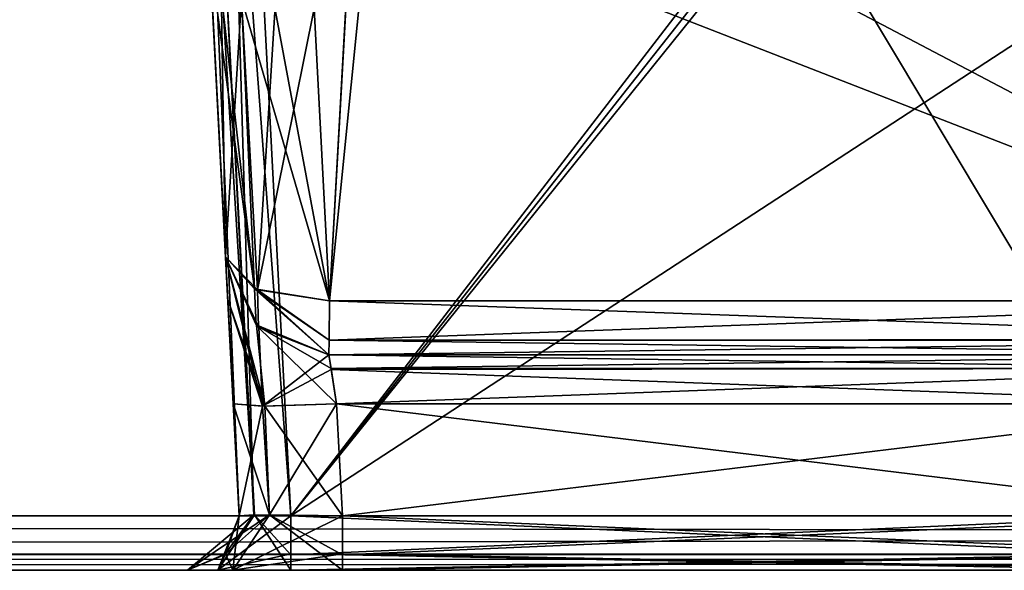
# Model space of a CAD drawing. Header units: inches. Extents: x -9.1 to 9.1, y -1.6 to 4.3.
# Tile 412 of 656: x -3 to -2.4, y -1.6 to -1.3. Entities that reach past the tile are written whole.
import ezdxf

# ---------------------------------------------------------------- set-up
doc = ezdxf.new("R2010")
doc.units = ezdxf.units.IN
doc.header["$LTSCALE"] = 65.185185
doc.header["$MEASUREMENT"] = 0
for name, color, linetype in [('2242', 7, 'CONTINUOUS'), ('2359', 7, 'CONTINUOUS'), ('2374', 7, 'CONTINUOUS'), ('2375', 7, 'CONTINUOUS'), ('2376', 7, 'CONTINUOUS'), ('2389', 7, 'CONTINUOUS'), ('2605', 7, 'CONTINUOUS'), ('2618', 7, 'CONTINUOUS'), ('2714', 7, 'CONTINUOUS'), ('2715', 7, 'CONTINUOUS'), ('2739', 7, 'CONTINUOUS'), ('2771', 7, 'CONTINUOUS'), ('2786', 7, 'CONTINUOUS'), ('2797', 7, 'CONTINUOUS'), ('2798', 7, 'CONTINUOUS'), ('2799', 7, 'CONTINUOUS'), ('2800', 7, 'CONTINUOUS'), ('2801', 7, 'CONTINUOUS'), ('2802', 7, 'CONTINUOUS'), ('2803', 7, 'CONTINUOUS'), ('2804', 7, 'CONTINUOUS'), ('3121', 7, 'CONTINUOUS'), ('3179', 7, 'CONTINUOUS'), ('3477', 7, 'CONTINUOUS'), ('3539', 7, 'CONTINUOUS'), ('3595', 7, 'CONTINUOUS'), ('3596', 7, 'CONTINUOUS'), ('3597', 7, 'CONTINUOUS'), ('3598', 7, 'CONTINUOUS'), ('4428', 7, 'CONTINUOUS'), ('8725', 7, 'CONTINUOUS'), ('8726', 7, 'CONTINUOUS'), ('8727', 7, 'CONTINUOUS'), ('8728', 7, 'CONTINUOUS'), ('8729', 7, 'CONTINUOUS'), ('8730', 7, 'CONTINUOUS'), ('8731', 7, 'CONTINUOUS'), ('8736', 7, 'CONTINUOUS'), ('8740', 7, 'CONTINUOUS'), ('8741', 7, 'CONTINUOUS'), ('9780', 7, 'CONTINUOUS')]:
    doc.layers.add(name, color=color, linetype=linetype)

msp = doc.modelspace()

# ---------------------------------------------------------------- linework, layer by layer
at = {"layer": '2242', "linetype": 'Continuous'}
for points in [[(-3.12257, -0.63817, 4.57874), (8.57837, -1.57343, 4.62775), (-3.08276, -0.62178, 4.57788), (-3.12257, -0.63817, 4.57874)], [(-3.08276, -0.62178, 4.57788), (8.57837, -1.57343, 4.62775), (-2.87743, -0.63817, 4.57874), (-3.08276, -0.62178, 4.57788)], [(-8.57837, -1.57343, 4.62775), (8.57837, -1.57343, 4.62775), (-8.52935, -0.63817, 4.57874), (-8.57837, -1.57343, 4.62775)], [(-8.52935, -0.63817, 4.57874), (8.57837, -1.57343, 4.62775), (-7.12257, -0.63817, 4.57874), (-8.52935, -0.63817, 4.57874)], [(-7.12257, -0.63817, 4.57874), (8.57837, -1.57343, 4.62775), (-6.87743, -0.63817, 4.57874), (-7.12257, -0.63817, 4.57874)], [(-6.87743, -0.63817, 4.57874), (8.57837, -1.57343, 4.62775), (-6.10626, -0.63866, 4.57876), (-6.87743, -0.63817, 4.57874)], [(-6.10626, -0.63866, 4.57876), (8.57837, -1.57343, 4.62775), (-5.89369, -0.63806, 4.57873), (-6.10626, -0.63866, 4.57876)], [(-5.89369, -0.63806, 4.57873), (8.57837, -1.57343, 4.62775), (-5.12257, -0.63817, 4.57874), (-5.89369, -0.63806, 4.57873)], [(-5.12257, -0.63817, 4.57874), (8.57837, -1.57343, 4.62775), (-4.87743, -0.63817, 4.57874), (-5.12257, -0.63817, 4.57874)], [(-4.87743, -0.63817, 4.57874), (8.57837, -1.57343, 4.62775), (-4.1063, -0.63817, 4.57874), (-4.87743, -0.63817, 4.57874)], [(-4.1063, -0.63817, 4.57874), (8.57837, -1.57343, 4.62775), (-3.89369, -0.63806, 4.57873), (-4.1063, -0.63817, 4.57874)], [(-3.89369, -0.63806, 4.57873), (8.57837, -1.57343, 4.62775), (-3.12257, -0.63817, 4.57874), (-3.89369, -0.63806, 4.57873)], [(-2.87743, -0.63817, 4.57874), (8.57837, -1.57343, 4.62775), (-2.1063, -0.63817, 4.57874), (-2.87743, -0.63817, 4.57874)]]:
    msp.add_3dface(points, dxfattribs=at)
at = {"layer": '2359', "linetype": 'Continuous'}
for points in [[(-2.2928, -1.2257, 4.44447), (-2.31449, -1.57343, 4.42625), (-2.8742, -0.63817, 4.47526), (-2.2928, -1.2257, 4.44447)], [(-2.8742, -0.63817, 4.47526), (-2.31449, -1.57343, 4.42625), (-2.82519, -1.57343, 4.42625), (-2.8742, -0.63817, 4.47526)]]:
    msp.add_3dface(points, dxfattribs=at)
at = {"layer": '2374', "linetype": 'Continuous'}
for points in [[(-2.31449, -1.57343, 4.42625), (-2.31451, -1.59595, 4.43473), (-2.82519, -1.57343, 4.42625), (-2.31449, -1.57343, 4.42625)], [(-2.82519, -1.57343, 4.42625), (-2.31451, -1.59595, 4.43473), (-2.82519, -1.59535, 4.43416), (-2.82519, -1.57343, 4.42625)], [(-2.31452, -1.605, 4.45621), (-2.82518, -1.605, 4.45621), (-2.82519, -1.59535, 4.43416), (-2.31452, -1.605, 4.45621)], [(-2.31451, -1.59595, 4.43473), (-2.31452, -1.605, 4.45621), (-2.82519, -1.59535, 4.43416), (-2.31451, -1.59595, 4.43473)]]:
    msp.add_3dface(points, dxfattribs=at)
at = {"layer": '2375', "linetype": 'Continuous'}
for points in [[(-2.86758, -1.605, 4.43865), (-2.8851, -1.605, 4.39628), (-2.84665, -1.5728, 4.41726), (-2.86758, -1.605, 4.43865)], [(-2.8851, -1.605, 4.39628), (-2.86363, -1.59595, 4.39629), (-2.84665, -1.5728, 4.41726), (-2.8851, -1.605, 4.39628)], [(-2.86758, -1.605, 4.43865), (-2.84665, -1.5728, 4.41726), (-2.82519, -1.57343, 4.42625), (-2.86758, -1.605, 4.43865)], [(-2.86758, -1.605, 4.43865), (-2.82519, -1.57343, 4.42625), (-2.82519, -1.59535, 4.43416), (-2.86758, -1.605, 4.43865)], [(-2.86363, -1.59595, 4.39629), (-2.85514, -1.57343, 4.39629), (-2.84665, -1.5728, 4.41726), (-2.86363, -1.59595, 4.39629)], [(-2.82518, -1.605, 4.45621), (-2.86758, -1.605, 4.43865), (-2.82519, -1.59535, 4.43416), (-2.82518, -1.605, 4.45621)]]:
    msp.add_3dface(points, dxfattribs=at)
at = {"layer": '2376', "linetype": 'Continuous'}
for points in [[(-2.85514, -1.57343, 4.39629), (-2.90416, -0.63819, 4.4453), (-2.89512, -0.63882, 4.46669), (-2.85514, -1.57343, 4.39629)], [(-2.89512, -0.63882, 4.46669), (-2.8742, -0.63817, 4.47526), (-2.84665, -1.5728, 4.41726), (-2.89512, -0.63882, 4.46669)], [(-2.85514, -1.57343, 4.39629), (-2.89512, -0.63882, 4.46669), (-2.84665, -1.5728, 4.41726), (-2.85514, -1.57343, 4.39629)], [(-2.84665, -1.5728, 4.41726), (-2.8742, -0.63817, 4.47526), (-2.82519, -1.57343, 4.42625), (-2.84665, -1.5728, 4.41726)]]:
    msp.add_3dface(points, dxfattribs=at)
at = {"layer": '2389', "linetype": 'Continuous'}
for points in [[(-8.57831, -1.605, -4.59779), (8.57828, -1.605, -4.59779), (-5.99933, -1.605, -4.51066), (-8.57831, -1.605, -4.59779)], [(8.57828, -1.605, 4.59779), (-8.57831, -1.605, 4.59779), (5.99933, -1.605, 4.51066), (8.57828, -1.605, 4.59779)], [(5.99933, -1.605, 4.51066), (-8.57831, -1.605, 4.59779), (1.99933, -1.605, 4.51066), (5.99933, -1.605, 4.51066)], [(1.99933, -1.605, 4.51066), (-8.57831, -1.605, 4.59779), (-2.00067, -1.605, 4.51066), (1.99933, -1.605, 4.51066)], [(-2.00067, -1.605, 4.51066), (-8.57831, -1.605, 4.59779), (-2.31452, -1.605, 4.45621), (-2.00067, -1.605, 4.51066)], [(-2.31452, -1.605, 4.45621), (-8.57831, -1.605, 4.59779), (-2.82518, -1.605, 4.45621), (-2.31452, -1.605, 4.45621)], [(-2.82518, -1.605, 4.45621), (-8.57831, -1.605, 4.59779), (-3.17482, -1.605, 4.45621), (-2.82518, -1.605, 4.45621)], [(-5.99933, -1.605, -4.51066), (8.57828, -1.605, -4.59779), (-1.99933, -1.605, -4.51066), (-5.99933, -1.605, -4.51066)], [(-5.99933, -1.605, -4.51066), (-1.99933, -1.605, -4.51066), (-5.68548, -1.605, -4.45621), (-5.99933, -1.605, -4.51066)], [(-5.68548, -1.605, -4.45621), (-1.99933, -1.605, -4.51066), (-5.17482, -1.605, -4.45621), (-5.68548, -1.605, -4.45621)], [(-5.17482, -1.605, -4.45621), (-1.99933, -1.605, -4.51066), (-4.82518, -1.605, -4.45621), (-5.17482, -1.605, -4.45621)], [(-4.82518, -1.605, -4.45621), (-1.99933, -1.605, -4.51066), (-4.15532, -1.605, -4.45621), (-4.82518, -1.605, -4.45621)], [(-4.15532, -1.605, -4.45621), (-1.99933, -1.605, -4.51066), (-3.84468, -1.605, -4.45621), (-4.15532, -1.605, -4.45621)], [(-3.84468, -1.605, -4.45621), (-1.99933, -1.605, -4.51066), (-3.17482, -1.605, -4.45621), (-3.84468, -1.605, -4.45621)], [(-3.17482, -1.605, -4.45621), (-1.99933, -1.605, -4.51066), (-3.13242, -1.605, -4.43865), (-3.17482, -1.605, -4.45621)], [(-2.86758, -1.605, 4.43865), (-2.82518, -1.605, 4.45621), (-3.17482, -1.605, 4.45621), (-2.86758, -1.605, 4.43865)], [(-2.8851, -1.605, 4.39628), (-2.86758, -1.605, 4.43865), (-3.17482, -1.605, 4.45621), (-2.8851, -1.605, 4.39628)], [(-3.13245, -1.605, 4.43868), (-2.8851, -1.605, 4.39628), (-3.17482, -1.605, 4.45621), (-3.13245, -1.605, 4.43868)], [(-2.8851, -1.605, 4.20978), (-2.8851, -1.605, 4.39628), (-3.13245, -1.605, 4.43868), (-2.8851, -1.605, 4.20978)], [(-3.1149, -1.605, 4.39628), (-2.8851, -1.605, 4.20978), (-3.13245, -1.605, 4.43868), (-3.1149, -1.605, 4.39628)], [(-3.13242, -1.605, -4.43865), (-1.99933, -1.605, -4.51066), (-2.82518, -1.605, -4.45621), (-3.13242, -1.605, -4.43865)], [(-3.1149, -1.605, -4.39628), (-3.13242, -1.605, -4.43865), (-2.82518, -1.605, -4.45621), (-3.1149, -1.605, -4.39628)], [(-2.8851, -1.605, 4.20978), (-3.1149, -1.605, 4.39628), (-2.8851, -1.605, -4.20978), (-2.8851, -1.605, 4.20978)], [(-3.1149, -1.605, 4.39628), (-3.1149, -1.605, 4.20978), (-2.8851, -1.605, -4.39628), (-3.1149, -1.605, 4.39628)], [(-3.1149, -1.605, 4.20978), (-3.1149, -1.605, -4.20978), (-2.8851, -1.605, -4.39628), (-3.1149, -1.605, 4.20978)], [(-2.8851, -1.605, -4.20978), (-3.1149, -1.605, 4.39628), (-2.8851, -1.605, -4.39628), (-2.8851, -1.605, -4.20978)], [(-3.1149, -1.605, -4.20978), (-3.1149, -1.605, -4.39628), (-2.86755, -1.605, -4.43868), (-3.1149, -1.605, -4.20978)], [(-2.86755, -1.605, -4.43868), (-3.1149, -1.605, -4.39628), (-2.82518, -1.605, -4.45621), (-2.86755, -1.605, -4.43868)], [(-2.8851, -1.605, -4.39628), (-3.1149, -1.605, -4.20978), (-2.86755, -1.605, -4.43868), (-2.8851, -1.605, -4.39628)], [(-2.85885, -1.605, 4.14627), (-2.8851, -1.605, 4.20978), (-2.85875, -1.605, -4.14617), (-2.85885, -1.605, 4.14627)], [(-2.85875, -1.605, -4.14617), (-2.8851, -1.605, 4.20978), (-2.8851, -1.605, -4.20978), (-2.85875, -1.605, -4.14617)], [(-2.79522, -1.605, 4.1199), (-2.85885, -1.605, 4.14627), (-2.79522, -1.605, -4.1199), (-2.79522, -1.605, 4.1199)], [(-2.79522, -1.605, -4.1199), (-2.85885, -1.605, 4.14627), (-2.85875, -1.605, -4.14617), (-2.79522, -1.605, -4.1199)], [(-2.82518, -1.605, -4.45621), (-1.99933, -1.605, -4.51066), (-2.31452, -1.605, -4.45621), (-2.82518, -1.605, -4.45621)], [(-2.26689, -1.605, 4.1199), (-2.79522, -1.605, 4.1199), (-2.26689, -1.605, -4.1199), (-2.26689, -1.605, 4.1199)], [(-2.79522, -1.605, 4.1199), (-2.79522, -1.605, -4.1199), (-2.26689, -1.605, -4.1199), (-2.79522, -1.605, 4.1199)]]:
    msp.add_3dface(points, dxfattribs=at)
at = {"layer": '2605', "linetype": 'Continuous'}
for points in [[(-2.8742, -0.63817, -4.47526), (-2.82519, -1.57343, -4.42625), (-2.1063, -0.63817, -4.47526), (-2.8742, -0.63817, -4.47526)], [(-2.1063, -0.63817, -4.47526), (-2.82519, -1.57343, -4.42625), (-2.2518, -0.84517, -4.46441), (-2.1063, -0.63817, -4.47526)], [(-2.82519, -1.57343, -4.42625), (-2.26973, -0.88351, -4.4624), (-2.2518, -0.84517, -4.46441), (-2.82519, -1.57343, -4.42625)], [(-2.82519, -1.57343, -4.42625), (-2.29278, -1.22575, -4.44447), (-2.26973, -0.88351, -4.4624), (-2.82519, -1.57343, -4.42625)], [(-2.82519, -1.57343, -4.42625), (-2.31451, -1.57343, -4.42625), (-2.29278, -1.22575, -4.44447), (-2.82519, -1.57343, -4.42625)]]:
    msp.add_3dface(points, dxfattribs=at)
at = {"layer": '2618', "linetype": 'Continuous'}
for points in [[(-1.8937, -0.63817, -4.57874), (-8.57837, -1.57343, -4.62775), (-1.93714, -0.6183, -4.5777), (-1.8937, -0.63817, -4.57874)], [(-1.93714, -0.6183, -4.5777), (-8.57837, -1.57343, -4.62775), (-2.10631, -0.63806, -4.57873), (-1.93714, -0.6183, -4.5777)], [(3.12257, -0.63817, -4.57874), (-8.57837, -1.57343, -4.62775), (3.08276, -0.62178, -4.57788), (3.12257, -0.63817, -4.57874)], [(3.08276, -0.62178, -4.57788), (-8.57837, -1.57343, -4.62775), (2.87743, -0.63817, -4.57874), (3.08276, -0.62178, -4.57788)], [(-2.87743, -0.63817, -4.57874), (-8.57837, -1.57343, -4.62775), (-2.91724, -0.62178, -4.57788), (-2.87743, -0.63817, -4.57874)], [(-2.91724, -0.62178, -4.57788), (-8.57837, -1.57343, -4.62775), (-3.12257, -0.63817, -4.57874), (-2.91724, -0.62178, -4.57788)], [(6.1063, -0.63817, -4.57874), (-8.57837, -1.57343, -4.62775), (5.89369, -0.63806, -4.57873), (6.1063, -0.63817, -4.57874)], [(5.89369, -0.63806, -4.57873), (-8.57837, -1.57343, -4.62775), (5.12257, -0.63817, -4.57874), (5.89369, -0.63806, -4.57873)], [(4.1063, -0.63817, -4.57874), (-8.57837, -1.57343, -4.62775), (3.89369, -0.63806, -4.57873), (4.1063, -0.63817, -4.57874)], [(3.89369, -0.63806, -4.57873), (-8.57837, -1.57343, -4.62775), (3.12257, -0.63817, -4.57874), (3.89369, -0.63806, -4.57873)], [(2.1063, -0.63817, -4.57874), (-8.57837, -1.57343, -4.62775), (1.89369, -0.63806, -4.57873), (2.1063, -0.63817, -4.57874)], [(1.89369, -0.63806, -4.57873), (-8.57837, -1.57343, -4.62775), (-1.8937, -0.63817, -4.57874), (1.89369, -0.63806, -4.57873)], [(-2.10631, -0.63806, -4.57873), (-8.57837, -1.57343, -4.62775), (-2.87743, -0.63817, -4.57874), (-2.10631, -0.63806, -4.57873)], [(8.57837, -1.57343, -4.62775), (-8.57837, -1.57343, -4.62775), (8.52935, -0.63817, -4.57874), (8.57837, -1.57343, -4.62775)], [(8.52935, -0.63817, -4.57874), (-8.57837, -1.57343, -4.62775), (7.12257, -0.63817, -4.57874), (8.52935, -0.63817, -4.57874)], [(7.12257, -0.63817, -4.57874), (-8.57837, -1.57343, -4.62775), (6.87743, -0.63817, -4.57874), (7.12257, -0.63817, -4.57874)], [(6.87743, -0.63817, -4.57874), (-8.57837, -1.57343, -4.62775), (6.1063, -0.63817, -4.57874), (6.87743, -0.63817, -4.57874)], [(5.12257, -0.63817, -4.57874), (-8.57837, -1.57343, -4.62775), (4.87743, -0.63817, -4.57874), (5.12257, -0.63817, -4.57874)], [(4.87743, -0.63817, -4.57874), (-8.57837, -1.57343, -4.62775), (4.1063, -0.63817, -4.57874), (4.87743, -0.63817, -4.57874)], [(2.87743, -0.63817, -4.57874), (-8.57837, -1.57343, -4.62775), (2.1063, -0.63817, -4.57874), (2.87743, -0.63817, -4.57874)]]:
    msp.add_3dface(points, dxfattribs=at)
at = {"layer": '2714', "linetype": 'Continuous'}
for points in [[(-2.8031, -1.48, 3.86955), (-2.8031, -1.48, 4.11649), (-2.20346, -1.48, 4.11649), (-2.8031, -1.48, 3.86955)], [(-2.18616, -1.48, 4.10259), (-2.8031, -1.48, 3.86955), (-2.20346, -1.48, 4.11649), (-2.18616, -1.48, 4.10259)], [(-2.8031, -1.48, 3.86955), (-2.18616, -1.48, 4.10259), (-2.17772, -1.48, 3.86955), (-2.8031, -1.48, 3.86955)]]:
    msp.add_3dface(points, dxfattribs=at)
at = {"layer": '2715', "linetype": 'Continuous'}
for points in [[(-2.17772, -1.48, -3.86955), (-2.20346, -1.48, -4.11649), (-2.8031, -1.48, -4.11649), (-2.17772, -1.48, -3.86955)], [(-2.8031, -1.48, -3.86955), (-2.17772, -1.48, -3.86955), (-2.8031, -1.48, -4.11649), (-2.8031, -1.48, -3.86955)]]:
    msp.add_3dface(points, dxfattribs=at)
at = {"layer": '2739', "linetype": 'Continuous'}
for points in [[(-2.78933, -1.21031, 3.72686), (-2.17772, -1.44873, 3.82319), (-2.77139, -1.13627, 3.69695), (-2.78933, -1.21031, 3.72686)], [(-2.77139, -1.13627, 3.69695), (-2.17772, -1.44873, 3.82319), (-2.16135, -1.13627, 3.69695), (-2.77139, -1.13627, 3.69695)], [(-2.81165, -1.27924, 3.75471), (-2.80278, -1.44873, 3.82319), (-2.78933, -1.21031, 3.72686), (-2.81165, -1.27924, 3.75471)], [(-2.80278, -1.44873, 3.82319), (-2.17772, -1.44873, 3.82319), (-2.78933, -1.21031, 3.72686), (-2.80278, -1.44873, 3.82319)]]:
    msp.add_3dface(points, dxfattribs=at)
at = {"layer": '2771', "linetype": 'Continuous'}
for points in [[(-2.79863, -1.50843, 4.14645), (-2.79523, -1.57343, 4.14986), (-2.26689, -1.57343, 4.14986), (-2.79863, -1.50843, 4.14645)], [(-2.79863, -1.50843, 4.14645), (-2.26689, -1.57343, 4.14986), (-2.26056, -1.50843, 4.14645), (-2.79863, -1.50843, 4.14645)]]:
    msp.add_3dface(points, dxfattribs=at)
at = {"layer": '2786', "linetype": 'Continuous'}
for points in [[(-2.79523, -1.57343, 4.14986), (-2.79523, -1.59595, 4.14137), (-2.26689, -1.57343, 4.14986), (-2.79523, -1.57343, 4.14986)], [(-2.79523, -1.59595, 4.14137), (-2.26689, -1.59535, 4.14194), (-2.26689, -1.57343, 4.14986), (-2.79523, -1.59595, 4.14137)], [(-2.79523, -1.59595, 4.14137), (-2.79522, -1.605, 4.1199), (-2.26689, -1.59535, 4.14194), (-2.79523, -1.59595, 4.14137)], [(-2.79522, -1.605, 4.1199), (-2.26689, -1.605, 4.1199), (-2.26689, -1.59535, 4.14194), (-2.79522, -1.605, 4.1199)]]:
    msp.add_3dface(points, dxfattribs=at)
at = {"layer": '2797', "linetype": 'Continuous'}
for points in [[(-2.17772, -1.47163, 3.84185), (-2.17772, -1.44873, 3.82319), (-2.80294, -1.47145, 3.84159), (-2.17772, -1.47163, 3.84185)], [(-2.80294, -1.47145, 3.84159), (-2.17772, -1.44873, 3.82319), (-2.80278, -1.44873, 3.82319), (-2.80294, -1.47145, 3.84159)], [(-2.8031, -1.48, 3.86955), (-2.17772, -1.47163, 3.84185), (-2.80294, -1.47145, 3.84159), (-2.8031, -1.48, 3.86955)], [(-2.8031, -1.48, 3.86955), (-2.17772, -1.48, 3.86955), (-2.17772, -1.47163, 3.84185), (-2.8031, -1.48, 3.86955)]]:
    msp.add_3dface(points, dxfattribs=at)
at = {"layer": '2798', "linetype": 'Continuous'}
for points in [[(-2.86302, -1.42314, 3.87629), (-2.84529, -1.46267, 3.87175), (-2.84629, -1.44167, 3.84043), (-2.86302, -1.42314, 3.87629)], [(-2.84529, -1.46267, 3.87175), (-2.8031, -1.48, 3.86955), (-2.84629, -1.44167, 3.84043), (-2.84529, -1.46267, 3.87175)], [(-2.8031, -1.48, 3.86955), (-2.80294, -1.47145, 3.84159), (-2.84629, -1.44167, 3.84043), (-2.8031, -1.48, 3.86955)], [(-2.80294, -1.47145, 3.84159), (-2.80278, -1.44873, 3.82319), (-2.84629, -1.44167, 3.84043), (-2.80294, -1.47145, 3.84159)]]:
    msp.add_3dface(points, dxfattribs=at)
at = {"layer": '2799', "linetype": 'Continuous'}
for points in [[(-2.86302, -1.42314, 3.87629), (-2.86302, -1.42314, 4.11653), (-2.845, -1.46295, 4.11649), (-2.86302, -1.42314, 3.87629)], [(-2.86302, -1.42314, 3.87629), (-2.845, -1.46295, 4.11649), (-2.84529, -1.46267, 3.87175), (-2.86302, -1.42314, 3.87629)], [(-2.845, -1.46295, 4.11649), (-2.8031, -1.48, 4.11649), (-2.84529, -1.46267, 3.87175), (-2.845, -1.46295, 4.11649)], [(-2.8031, -1.48, 4.11649), (-2.8031, -1.48, 3.86955), (-2.84529, -1.46267, 3.87175), (-2.8031, -1.48, 4.11649)]]:
    msp.add_3dface(points, dxfattribs=at)
at = {"layer": '2800', "linetype": 'Continuous'}
for points in [[(-2.86302, -1.42314, 4.11653), (-2.86172, -1.44788, 4.17846), (-2.84028, -1.50972, 4.1634), (-2.86302, -1.42314, 4.11653)], [(-2.86302, -1.42314, 4.11653), (-2.84028, -1.50972, 4.1634), (-2.845, -1.46295, 4.11649), (-2.86302, -1.42314, 4.11653)], [(-2.86172, -1.44788, 4.17846), (-2.85855, -1.50847, 4.20637), (-2.84028, -1.50972, 4.1634), (-2.86172, -1.44788, 4.17846)], [(-2.84028, -1.50972, 4.1634), (-2.79863, -1.50843, 4.14645), (-2.845, -1.46295, 4.11649), (-2.84028, -1.50972, 4.1634)], [(-2.845, -1.46295, 4.11649), (-2.79863, -1.50843, 4.14645), (-2.80186, -1.48787, 4.13674), (-2.845, -1.46295, 4.11649)], [(-2.8031, -1.48, 4.11649), (-2.845, -1.46295, 4.11649), (-2.80186, -1.48787, 4.13674), (-2.8031, -1.48, 4.11649)]]:
    msp.add_3dface(points, dxfattribs=at)
at = {"layer": '2801', "linetype": 'Continuous'}
for points in [[(-2.85855, -1.50847, 4.20637), (-2.85514, -1.57343, 4.20977), (-2.83764, -1.57278, 4.16737), (-2.85855, -1.50847, 4.20637)], [(-2.85855, -1.50847, 4.20637), (-2.83764, -1.57278, 4.16737), (-2.84028, -1.50972, 4.1634), (-2.85855, -1.50847, 4.20637)], [(-2.84028, -1.50972, 4.1634), (-2.79523, -1.57343, 4.14986), (-2.79863, -1.50843, 4.14645), (-2.84028, -1.50972, 4.1634)], [(-2.83764, -1.57278, 4.16737), (-2.79523, -1.57343, 4.14986), (-2.84028, -1.50972, 4.1634), (-2.83764, -1.57278, 4.16737)]]:
    msp.add_3dface(points, dxfattribs=at)
at = {"layer": '2802', "linetype": 'Continuous'}
for points in [[(-2.85885, -1.605, 4.14627), (-2.85514, -1.57343, 4.20977), (-2.86306, -1.59535, 4.20977), (-2.85885, -1.605, 4.14627)], [(-2.85885, -1.605, 4.14627), (-2.79522, -1.605, 4.1199), (-2.83764, -1.57278, 4.16737), (-2.85885, -1.605, 4.14627)], [(-2.85514, -1.57343, 4.20977), (-2.85885, -1.605, 4.14627), (-2.83764, -1.57278, 4.16737), (-2.85514, -1.57343, 4.20977)], [(-2.79522, -1.605, 4.1199), (-2.79523, -1.59595, 4.14137), (-2.83764, -1.57278, 4.16737), (-2.79522, -1.605, 4.1199)], [(-2.79523, -1.59595, 4.14137), (-2.79523, -1.57343, 4.14986), (-2.83764, -1.57278, 4.16737), (-2.79523, -1.59595, 4.14137)], [(-2.8851, -1.605, 4.20978), (-2.85885, -1.605, 4.14627), (-2.86306, -1.59535, 4.20977), (-2.8851, -1.605, 4.20978)]]:
    msp.add_3dface(points, dxfattribs=at)
at = {"layer": '2803', "linetype": 'Continuous'}
for points in [[(-2.85514, -1.57343, 4.20977), (-2.85514, -1.57343, 4.39629), (-2.86363, -1.59595, 4.39629), (-2.85514, -1.57343, 4.20977)], [(-2.86306, -1.59535, 4.20977), (-2.85514, -1.57343, 4.20977), (-2.86363, -1.59595, 4.39629), (-2.86306, -1.59535, 4.20977)], [(-2.8851, -1.605, 4.39628), (-2.8851, -1.605, 4.20978), (-2.86306, -1.59535, 4.20977), (-2.8851, -1.605, 4.39628)], [(-2.8851, -1.605, 4.39628), (-2.86306, -1.59535, 4.20977), (-2.86363, -1.59595, 4.39629), (-2.8851, -1.605, 4.39628)]]:
    msp.add_3dface(points, dxfattribs=at)
at = {"layer": '2804', "linetype": 'Continuous'}
for points in [[(-2.919, -0.355, 4.53392), (-2.90416, -0.63819, 4.4453), (-2.86172, -1.44788, 4.17846), (-2.919, -0.355, 4.53392)], [(-2.8722, -1.24804, 3.80555), (-2.919, -0.355, 4.53392), (-2.86302, -1.42314, 3.87629), (-2.8722, -1.24804, 3.80555)], [(-2.86302, -1.42314, 3.87629), (-2.919, -0.355, 4.53392), (-2.86302, -1.42314, 4.11653), (-2.86302, -1.42314, 3.87629)], [(-2.86302, -1.42314, 4.11653), (-2.919, -0.355, 4.53392), (-2.86172, -1.44788, 4.17846), (-2.86302, -1.42314, 4.11653)], [(-2.85514, -1.57343, 4.39629), (-2.85514, -1.57343, 4.20977), (-2.90416, -0.63819, 4.4453), (-2.85514, -1.57343, 4.39629)], [(-2.90416, -0.63819, 4.4453), (-2.85514, -1.57343, 4.20977), (-2.85855, -1.50847, 4.20637), (-2.90416, -0.63819, 4.4453)], [(-2.86172, -1.44788, 4.17846), (-2.90416, -0.63819, 4.4453), (-2.85855, -1.50847, 4.20637), (-2.86172, -1.44788, 4.17846)]]:
    msp.add_3dface(points, dxfattribs=at)
at = {"layer": '3121', "linetype": 'Continuous'}
for points in [[(-8.57837, -1.59535, -4.61984), (-8.57837, -1.57343, -4.62775), (8.57837, -1.59595, -4.61927), (-8.57837, -1.59535, -4.61984)], [(8.57837, -1.59595, -4.61927), (-8.57837, -1.57343, -4.62775), (8.57837, -1.57343, -4.62775), (8.57837, -1.59595, -4.61927)], [(8.57828, -1.605, -4.59779), (-8.57831, -1.605, -4.59779), (-8.57837, -1.59535, -4.61984), (8.57828, -1.605, -4.59779)], [(8.57828, -1.605, -4.59779), (-8.57837, -1.59535, -4.61984), (8.57837, -1.59595, -4.61927), (8.57828, -1.605, -4.59779)]]:
    msp.add_3dface(points, dxfattribs=at)
at = {"layer": '3179', "linetype": 'Continuous'}
for points in [[(8.57837, -1.57343, 4.62775), (-8.57837, -1.57343, 4.62775), (-8.57837, -1.59595, 4.61927), (8.57837, -1.57343, 4.62775)], [(8.57837, -1.59535, 4.61984), (8.57837, -1.57343, 4.62775), (-8.57837, -1.59595, 4.61927), (8.57837, -1.59535, 4.61984)], [(-8.57831, -1.605, 4.59779), (8.57837, -1.59535, 4.61984), (-8.57837, -1.59595, 4.61927), (-8.57831, -1.605, 4.59779)], [(-8.57831, -1.605, 4.59779), (8.57828, -1.605, 4.59779), (8.57837, -1.59535, 4.61984), (-8.57831, -1.605, 4.59779)]]:
    msp.add_3dface(points, dxfattribs=at)
at = {"layer": '3477', "linetype": 'Continuous'}
for points in [[(-2.26056, -1.50843, -4.14645), (-2.79523, -1.57343, -4.14986), (-2.79863, -1.50843, -4.14645), (-2.26056, -1.50843, -4.14645)], [(-2.26689, -1.57343, -4.14986), (-2.79523, -1.57343, -4.14986), (-2.26056, -1.50843, -4.14645), (-2.26689, -1.57343, -4.14986)]]:
    msp.add_3dface(points, dxfattribs=at)
at = {"layer": '3539', "linetype": 'Continuous'}
for points in [[(-2.77139, -1.13627, -3.69695), (-2.80278, -1.44873, -3.82319), (-2.78958, -1.21121, -3.72723), (-2.77139, -1.13627, -3.69695)], [(-2.80278, -1.44873, -3.82319), (-2.77139, -1.13627, -3.69695), (-2.17772, -1.44873, -3.82319), (-2.80278, -1.44873, -3.82319)], [(-2.17772, -1.44873, -3.82319), (-2.77139, -1.13627, -3.69695), (-2.16135, -1.13627, -3.69695), (-2.17772, -1.44873, -3.82319)], [(-2.80278, -1.44873, -3.82319), (-2.81165, -1.27925, -3.75471), (-2.78958, -1.21121, -3.72723), (-2.80278, -1.44873, -3.82319)]]:
    msp.add_3dface(points, dxfattribs=at)
at = {"layer": '3595', "linetype": 'Continuous'}
for points in [[(-2.9021, -0.67738, -3.79138), (-2.85514, -1.57343, -4.39629), (-2.90471, -0.6276, -3.76192), (-2.9021, -0.67738, -3.79138)], [(-2.90471, -0.6276, -3.76192), (-2.85514, -1.57343, -4.39629), (-2.90416, -0.63819, -4.4453), (-2.90471, -0.6276, -3.76192)], [(-2.86172, -1.44788, -4.17846), (-2.85514, -1.57343, -4.39629), (-2.9021, -0.67738, -3.79138), (-2.86172, -1.44788, -4.17846)], [(-2.86302, -1.42314, -4.11653), (-2.86172, -1.44788, -4.17846), (-2.9021, -0.67738, -3.79138), (-2.86302, -1.42314, -4.11653)], [(-2.86302, -1.42314, -3.87629), (-2.86302, -1.42314, -4.11653), (-2.9021, -0.67738, -3.79138), (-2.86302, -1.42314, -3.87629)], [(-2.8722, -1.24804, -3.80555), (-2.86302, -1.42314, -3.87629), (-2.9021, -0.67738, -3.79138), (-2.8722, -1.24804, -3.80555)], [(-2.85855, -1.50847, -4.20637), (-2.85514, -1.57343, -4.39629), (-2.86172, -1.44788, -4.17846), (-2.85855, -1.50847, -4.20637)], [(-2.85514, -1.57343, -4.20977), (-2.85514, -1.57343, -4.39629), (-2.85855, -1.50847, -4.20637), (-2.85514, -1.57343, -4.20977)]]:
    msp.add_3dface(points, dxfattribs=at)
at = {"layer": '3596', "linetype": 'Continuous'}
for points in [[(-2.85514, -1.57343, -4.39629), (-2.85514, -1.57343, -4.20977), (-2.86363, -1.59595, -4.20977), (-2.85514, -1.57343, -4.39629)], [(-2.86306, -1.59535, -4.39629), (-2.85514, -1.57343, -4.39629), (-2.86363, -1.59595, -4.20977), (-2.86306, -1.59535, -4.39629)], [(-2.8851, -1.605, -4.20978), (-2.8851, -1.605, -4.39628), (-2.86306, -1.59535, -4.39629), (-2.8851, -1.605, -4.20978)], [(-2.8851, -1.605, -4.20978), (-2.86306, -1.59535, -4.39629), (-2.86363, -1.59595, -4.20977), (-2.8851, -1.605, -4.20978)]]:
    msp.add_3dface(points, dxfattribs=at)
at = {"layer": '3597', "linetype": 'Continuous'}
for points in [[(-2.86755, -1.605, -4.43868), (-2.82518, -1.605, -4.45621), (-2.84623, -1.5728, -4.41769), (-2.86755, -1.605, -4.43868)], [(-2.85514, -1.57343, -4.39629), (-2.86755, -1.605, -4.43868), (-2.84623, -1.5728, -4.41769), (-2.85514, -1.57343, -4.39629)], [(-2.86755, -1.605, -4.43868), (-2.85514, -1.57343, -4.39629), (-2.86306, -1.59535, -4.39629), (-2.86755, -1.605, -4.43868)], [(-2.82518, -1.605, -4.45621), (-2.82519, -1.59595, -4.43473), (-2.84623, -1.5728, -4.41769), (-2.82518, -1.605, -4.45621)], [(-2.82519, -1.59595, -4.43473), (-2.82519, -1.57343, -4.42625), (-2.84623, -1.5728, -4.41769), (-2.82519, -1.59595, -4.43473)], [(-2.8851, -1.605, -4.39628), (-2.86755, -1.605, -4.43868), (-2.86306, -1.59535, -4.39629), (-2.8851, -1.605, -4.39628)]]:
    msp.add_3dface(points, dxfattribs=at)
at = {"layer": '3598', "linetype": 'Continuous'}
for points in [[(-2.90416, -0.63819, -4.4453), (-2.85514, -1.57343, -4.39629), (-2.84623, -1.5728, -4.41769), (-2.90416, -0.63819, -4.4453)], [(-2.90416, -0.63819, -4.4453), (-2.84623, -1.5728, -4.41769), (-2.89566, -0.63882, -4.46615), (-2.90416, -0.63819, -4.4453)], [(-2.89566, -0.63882, -4.46615), (-2.82519, -1.57343, -4.42625), (-2.8742, -0.63817, -4.47526), (-2.89566, -0.63882, -4.46615)], [(-2.84623, -1.5728, -4.41769), (-2.82519, -1.57343, -4.42625), (-2.89566, -0.63882, -4.46615), (-2.84623, -1.5728, -4.41769)]]:
    msp.add_3dface(points, dxfattribs=at)
at = {"layer": '4428', "linetype": 'Continuous'}
for points in [[(-2.8722, -1.24804, 3.80555), (-2.86302, -1.42314, 3.87629), (-2.84629, -1.44167, 3.84043), (-2.8722, -1.24804, 3.80555)], [(-2.8722, -1.24804, 3.80555), (-2.84629, -1.44167, 3.84043), (-2.86618, -1.26486, 3.78628), (-2.8722, -1.24804, 3.80555)], [(-2.86618, -1.26486, 3.78628), (-2.84629, -1.44167, 3.84043), (-2.85382, -1.2734, 3.771), (-2.86618, -1.26486, 3.78628)], [(-2.84629, -1.44167, 3.84043), (-2.80278, -1.44873, 3.82319), (-2.85382, -1.2734, 3.771), (-2.84629, -1.44167, 3.84043)], [(-2.85382, -1.2734, 3.771), (-2.80278, -1.44873, 3.82319), (-2.83462, -1.27788, 3.75909), (-2.85382, -1.2734, 3.771)], [(-2.83462, -1.27788, 3.75909), (-2.80278, -1.44873, 3.82319), (-2.81165, -1.27924, 3.75471), (-2.83462, -1.27788, 3.75909)]]:
    msp.add_3dface(points, dxfattribs=at)
at = {"layer": '8725', "linetype": 'Continuous'}
for points in [[(-2.86302, -1.42314, -3.87629), (-2.8722, -1.24804, -3.80555), (-2.8655, -1.26564, -3.7851), (-2.86302, -1.42314, -3.87629)], [(-2.86302, -1.42314, -3.87629), (-2.8655, -1.26564, -3.7851), (-2.85383, -1.2734, -3.77102), (-2.86302, -1.42314, -3.87629)], [(-2.86302, -1.42314, -3.87629), (-2.85383, -1.2734, -3.77102), (-2.84459, -1.44242, -3.83889), (-2.86302, -1.42314, -3.87629)], [(-2.85383, -1.2734, -3.77102), (-2.83421, -1.27794, -3.75893), (-2.84459, -1.44242, -3.83889), (-2.85383, -1.2734, -3.77102)], [(-2.83421, -1.27794, -3.75893), (-2.81165, -1.27925, -3.75471), (-2.84459, -1.44242, -3.83889), (-2.83421, -1.27794, -3.75893)], [(-2.84459, -1.44242, -3.83889), (-2.81165, -1.27925, -3.75471), (-2.80278, -1.44873, -3.82319), (-2.84459, -1.44242, -3.83889)]]:
    msp.add_3dface(points, dxfattribs=at)
at = {"layer": '8726', "linetype": 'Continuous'}
for points in [[(-2.86302, -1.42314, -3.87629), (-2.84459, -1.44242, -3.83889), (-2.84383, -1.46406, -3.87159), (-2.86302, -1.42314, -3.87629)], [(-2.84459, -1.44242, -3.83889), (-2.80278, -1.44873, -3.82319), (-2.80294, -1.47145, -3.84159), (-2.84459, -1.44242, -3.83889)], [(-2.84459, -1.44242, -3.83889), (-2.8031, -1.48, -3.86955), (-2.84383, -1.46406, -3.87159), (-2.84459, -1.44242, -3.83889)], [(-2.8031, -1.48, -3.86955), (-2.84459, -1.44242, -3.83889), (-2.80294, -1.47145, -3.84159), (-2.8031, -1.48, -3.86955)]]:
    msp.add_3dface(points, dxfattribs=at)
at = {"layer": '8727', "linetype": 'Continuous'}
for points in [[(-2.86302, -1.42314, -4.11653), (-2.86302, -1.42314, -3.87629), (-2.84383, -1.46406, -3.87159), (-2.86302, -1.42314, -4.11653)], [(-2.84379, -1.4641, -4.11649), (-2.86302, -1.42314, -4.11653), (-2.84383, -1.46406, -3.87159), (-2.84379, -1.4641, -4.11649)], [(-2.8031, -1.48, -3.86955), (-2.84379, -1.4641, -4.11649), (-2.84383, -1.46406, -3.87159), (-2.8031, -1.48, -3.86955)], [(-2.8031, -1.48, -3.86955), (-2.8031, -1.48, -4.11649), (-2.84379, -1.4641, -4.11649), (-2.8031, -1.48, -3.86955)]]:
    msp.add_3dface(points, dxfattribs=at)
at = {"layer": '8728', "linetype": 'Continuous'}
for points in [[(-2.86172, -1.44788, -4.17846), (-2.86302, -1.42314, -4.11653), (-2.8416, -1.50972, -4.16472), (-2.86172, -1.44788, -4.17846)], [(-2.8416, -1.50972, -4.16472), (-2.86302, -1.42314, -4.11653), (-2.84379, -1.4641, -4.11649), (-2.8416, -1.50972, -4.16472)], [(-2.85855, -1.50847, -4.20637), (-2.86172, -1.44788, -4.17846), (-2.8416, -1.50972, -4.16472), (-2.85855, -1.50847, -4.20637)], [(-2.8031, -1.48, -4.11649), (-2.8416, -1.50972, -4.16472), (-2.84379, -1.4641, -4.11649), (-2.8031, -1.48, -4.11649)], [(-2.8031, -1.48, -4.11649), (-2.80176, -1.48857, -4.13748), (-2.8416, -1.50972, -4.16472), (-2.8031, -1.48, -4.11649)], [(-2.80176, -1.48857, -4.13748), (-2.79863, -1.50843, -4.14645), (-2.8416, -1.50972, -4.16472), (-2.80176, -1.48857, -4.13748)]]:
    msp.add_3dface(points, dxfattribs=at)
at = {"layer": '8729', "linetype": 'Continuous'}
for points in [[(-2.85514, -1.57343, -4.20977), (-2.85855, -1.50847, -4.20637), (-2.8416, -1.50972, -4.16472), (-2.85514, -1.57343, -4.20977)], [(-2.85514, -1.57343, -4.20977), (-2.8416, -1.50972, -4.16472), (-2.83763, -1.57278, -4.16736), (-2.85514, -1.57343, -4.20977)], [(-2.8416, -1.50972, -4.16472), (-2.79863, -1.50843, -4.14645), (-2.83763, -1.57278, -4.16736), (-2.8416, -1.50972, -4.16472)], [(-2.79863, -1.50843, -4.14645), (-2.79523, -1.57343, -4.14986), (-2.83763, -1.57278, -4.16736), (-2.79863, -1.50843, -4.14645)]]:
    msp.add_3dface(points, dxfattribs=at)
at = {"layer": '8730', "linetype": 'Continuous'}
for points in [[(-2.85875, -1.605, -4.14617), (-2.8851, -1.605, -4.20978), (-2.83763, -1.57278, -4.16736), (-2.85875, -1.605, -4.14617)], [(-2.8851, -1.605, -4.20978), (-2.86363, -1.59595, -4.20977), (-2.83763, -1.57278, -4.16736), (-2.8851, -1.605, -4.20978)], [(-2.86363, -1.59595, -4.20977), (-2.85514, -1.57343, -4.20977), (-2.83763, -1.57278, -4.16736), (-2.86363, -1.59595, -4.20977)], [(-2.79523, -1.57343, -4.14986), (-2.85875, -1.605, -4.14617), (-2.83763, -1.57278, -4.16736), (-2.79523, -1.57343, -4.14986)], [(-2.85875, -1.605, -4.14617), (-2.79523, -1.57343, -4.14986), (-2.79523, -1.59535, -4.14194), (-2.85875, -1.605, -4.14617)], [(-2.79522, -1.605, -4.1199), (-2.85875, -1.605, -4.14617), (-2.79523, -1.59535, -4.14194), (-2.79522, -1.605, -4.1199)]]:
    msp.add_3dface(points, dxfattribs=at)
at = {"layer": '8731', "linetype": 'Continuous'}
for points in [[(-2.26689, -1.57343, -4.14986), (-2.26689, -1.59595, -4.14137), (-2.79523, -1.57343, -4.14986), (-2.26689, -1.57343, -4.14986)], [(-2.79523, -1.57343, -4.14986), (-2.26689, -1.59595, -4.14137), (-2.79523, -1.59535, -4.14194), (-2.79523, -1.57343, -4.14986)], [(-2.26689, -1.605, -4.1199), (-2.79522, -1.605, -4.1199), (-2.79523, -1.59535, -4.14194), (-2.26689, -1.605, -4.1199)], [(-2.26689, -1.59595, -4.14137), (-2.26689, -1.605, -4.1199), (-2.79523, -1.59535, -4.14194), (-2.26689, -1.59595, -4.14137)]]:
    msp.add_3dface(points, dxfattribs=at)
at = {"layer": '8736', "linetype": 'Continuous'}
for points in [[(-2.82519, -1.57343, -4.42625), (-2.82519, -1.59595, -4.43473), (-2.31451, -1.57343, -4.42625), (-2.82519, -1.57343, -4.42625)], [(-2.82519, -1.59595, -4.43473), (-2.31451, -1.59535, -4.43416), (-2.31451, -1.57343, -4.42625), (-2.82519, -1.59595, -4.43473)], [(-2.82519, -1.59595, -4.43473), (-2.82518, -1.605, -4.45621), (-2.31451, -1.59535, -4.43416), (-2.82519, -1.59595, -4.43473)], [(-2.82518, -1.605, -4.45621), (-2.31452, -1.605, -4.45621), (-2.31451, -1.59535, -4.43416), (-2.82518, -1.605, -4.45621)]]:
    msp.add_3dface(points, dxfattribs=at)
at = {"layer": '8740', "linetype": 'Continuous'}
for points in [[(-2.8031, -1.48, -4.11649), (-2.20346, -1.48, -4.11649), (-2.24384, -1.48799, -4.13688), (-2.8031, -1.48, -4.11649)], [(-2.8031, -1.48, -4.11649), (-2.24384, -1.48799, -4.13688), (-2.80176, -1.48857, -4.13748), (-2.8031, -1.48, -4.11649)], [(-2.24384, -1.48799, -4.13688), (-2.26056, -1.50843, -4.14645), (-2.80176, -1.48857, -4.13748), (-2.24384, -1.48799, -4.13688)], [(-2.26056, -1.50843, -4.14645), (-2.79863, -1.50843, -4.14645), (-2.80176, -1.48857, -4.13748), (-2.26056, -1.50843, -4.14645)]]:
    msp.add_3dface(points, dxfattribs=at)
at = {"layer": '8741', "linetype": 'Continuous'}
for points in [[(-2.80278, -1.44873, -3.82319), (-2.17772, -1.47124, -3.84128), (-2.80294, -1.47145, -3.84159), (-2.80278, -1.44873, -3.82319)], [(-2.80278, -1.44873, -3.82319), (-2.17772, -1.44873, -3.82319), (-2.17772, -1.47124, -3.84128), (-2.80278, -1.44873, -3.82319)], [(-2.17772, -1.48, -3.86955), (-2.8031, -1.48, -3.86955), (-2.80294, -1.47145, -3.84159), (-2.17772, -1.48, -3.86955)], [(-2.17772, -1.47124, -3.84128), (-2.17772, -1.48, -3.86955), (-2.80294, -1.47145, -3.84159), (-2.17772, -1.47124, -3.84128)]]:
    msp.add_3dface(points, dxfattribs=at)
at = {"layer": '9780', "linetype": 'Continuous'}
for points in [[(-2.8031, -1.48, 4.11649), (-2.80186, -1.48787, 4.13674), (-2.20346, -1.48, 4.11649), (-2.8031, -1.48, 4.11649)], [(-2.20346, -1.48, 4.11649), (-2.80186, -1.48787, 4.13674), (-2.24376, -1.48795, 4.13683), (-2.20346, -1.48, 4.11649)], [(-2.80186, -1.48787, 4.13674), (-2.79863, -1.50843, 4.14645), (-2.24376, -1.48795, 4.13683), (-2.80186, -1.48787, 4.13674)], [(-2.79863, -1.50843, 4.14645), (-2.26056, -1.50843, 4.14645), (-2.24376, -1.48795, 4.13683), (-2.79863, -1.50843, 4.14645)]]:
    msp.add_3dface(points, dxfattribs=at)

doc.saveas('drawing.dxf')
